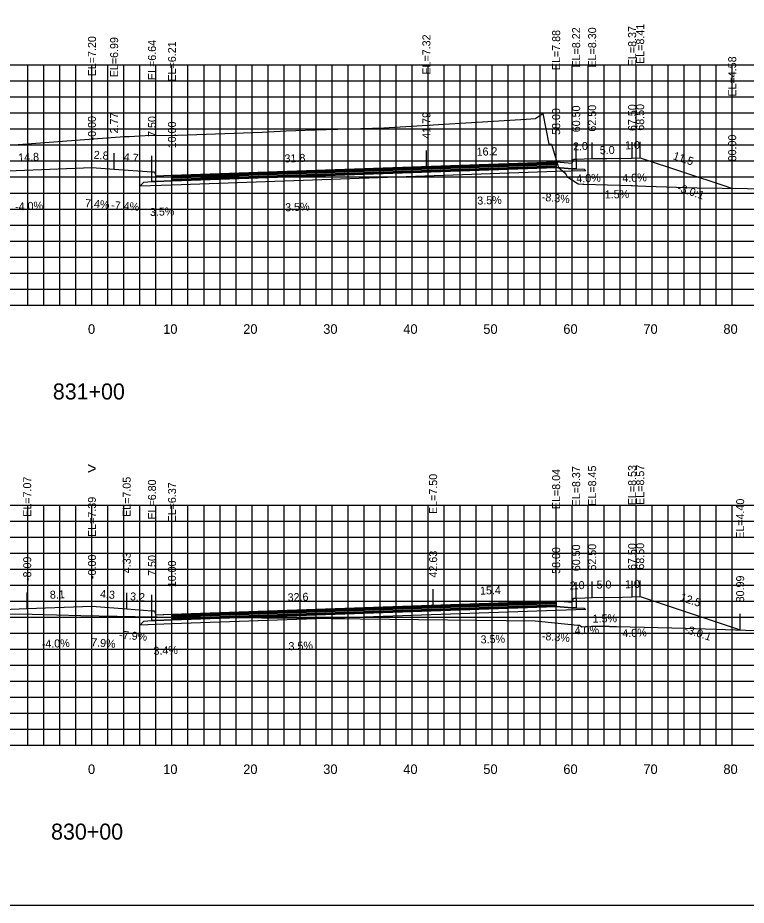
# Model space of a CAD drawing. Extents: x 1797419 to 1809236, y 248759 to 251512.
# Drawn here: x 1807721.7 to 1807812.8, y 250079.4 to 250190.3 of the extents above; entities that cross this region are included whole.
import ezdxf

# ---------------------------------------------------------------- set-up
doc = ezdxf.new("R2010")
doc.units = 0
for name, color, linetype in [('1', 7, 'Continuous'), ('10', 7, 'Continuous'), ('3', 7, 'Continuous'), ('4', 7, 'Continuous'), ('60', 7, 'Continuous'), ('BASE', 7, 'Continuous'), ('CL-CNST', 7, 'Continuous'), ('Level 62', 7, 'Continuous'), ('LOWER BINDER', 7, 'Continuous'), ('M-ROADS', 7, 'Continuous'), ('UPPER BINDER', 7, 'Continuous'), ('WEARING', 7, 'Continuous')]:
    doc.layers.add(name, color=color, linetype=linetype)

msp = doc.modelspace()

# ---------------------------------------------------------------- linework, layer by layer
for p, q in [((1807789, 250172.32), (1807789, 250174.32)), ((1807791.5, 250172.65), (1807791.5, 250174.65)), ((1807793.5, 250172.73), (1807793.5, 250174.73)), ((1807798.5, 250172.8), (1807798.5, 250174.8)), ((1807799.5, 250172.84), (1807799.5, 250174.84)), ((1807731, 250171.63), (1807731, 250173.63)), ((1807733.77, 250171.42), (1807733.77, 250173.42)), ((1807738.5, 250171.08), (1807738.5, 250173.08)), ((1807772.79, 250171.75), (1807772.79, 250173.75)), ((1807741, 250170.65), (1807741, 250172.65)), ((1807741, 250170.65), (1807741, 250172.65)), ((1807811, 250169.01), (1807811, 250171.01)), ((1807789, 250117.47), (1807789, 250119.47)), ((1807791.5, 250117.8), (1807791.5, 250119.8)), ((1807793.5, 250117.88), (1807793.5, 250119.88)), ((1807798.5, 250117.96), (1807798.5, 250119.96)), ((1807799.5, 250118), (1807799.5, 250120)), ((1807722.91, 250116.5), (1807722.91, 250118.5)), ((1807731, 250116.82), (1807731, 250118.82)), ((1807735.34, 250116.48), (1807735.34, 250118.48)), ((1807773.63, 250116.94), (1807773.63, 250118.94)), ((1807738.5, 250116.23), (1807738.5, 250118.23)), ((1807741, 250115.8), (1807741, 250117.8)), ((1807811.99, 250113.83), (1807811.99, 250115.83))]:
    msp.add_line(p, q)
for points in [[(1807581, 250079.43), (1807881, 250079.43), (1807881, 250269.43), (1807581, 250269.43)], [(1807789, 250172.32), (1807791, 250172.15), (1807791.17, 250172.65), (1807791.5, 250172.65), (1807791.5, 250171.44), (1807791, 250171.44), (1807789, 250171.6)], [(1807738.5, 250171.08), (1807738.83, 250171.08), (1807739, 250170.58), (1807741, 250170.65), (1807741, 250169.93), (1807739, 250169.86), (1807738.5, 250169.86)], [(1807789, 250117.47), (1807791, 250117.3), (1807791.17, 250117.8), (1807791.5, 250117.8), (1807791.5, 250116.59), (1807791, 250116.59), (1807789, 250116.75)], [(1807738.5, 250116.23), (1807738.83, 250116.23), (1807739, 250115.73), (1807741, 250115.8), (1807741, 250115.08), (1807739, 250115.01), (1807738.5, 250115.01)]]:
    msp.add_lwpolyline(points, close=True)
at = {"layer": '60'}
for p, q in [((1807581, 250154.43), (1807881, 250154.43)), ((1807731, 250154.37), (1807731, 250154.43)), ((1807741, 250154.37), (1807741, 250154.43)), ((1807751, 250154.37), (1807751, 250154.43)), ((1807761, 250154.37), (1807761, 250154.43)), ((1807771, 250154.37), (1807771, 250154.43)), ((1807781, 250154.37), (1807781, 250154.43)), ((1807791, 250154.37), (1807791, 250154.43)), ((1807801, 250154.37), (1807801, 250154.43)), ((1807811, 250154.37), (1807811, 250154.43)), ((1807581, 250099.43), (1807881, 250099.43)), ((1807731, 250099.37), (1807731, 250099.43)), ((1807741, 250099.37), (1807741, 250099.43)), ((1807751, 250099.37), (1807751, 250099.43)), ((1807761, 250099.37), (1807761, 250099.43)), ((1807771, 250099.37), (1807771, 250099.43)), ((1807781, 250099.37), (1807781, 250099.43)), ((1807791, 250099.37), (1807791, 250099.43)), ((1807801, 250099.37), (1807801, 250099.43)), ((1807811, 250099.37), (1807811, 250099.43))]:
    msp.add_line(p, q, dxfattribs=at)
at = {"layer": 'BASE'}
for points in [[(1807741, 250169.93), (1807789, 250171.6), (1807791, 250171.44), (1807791.5, 250171.44), (1807792.5, 250171.41), (1807792.69, 250171.22), (1807789, 250171.1), (1807741, 250169.43), (1807736.99, 250169.29), (1807737.5, 250169.79), (1807738.5, 250169.86), (1807739, 250169.86)], [(1807741, 250115.08), (1807789, 250116.75), (1807791, 250116.59), (1807791.5, 250116.59), (1807792.5, 250116.57), (1807792.69, 250116.38), (1807789, 250116.25), (1807741, 250114.58), (1807737, 250114.44), (1807737.5, 250114.95), (1807738.5, 250115.01), (1807739, 250115.01)]]:
    msp.add_lwpolyline(points, close=True, dxfattribs=at)
at = {"layer": 'CL-CNST'}
for points in [[(1807716.25, 250171.04), (1807731, 250171.63), (1807733.77, 250171.42), (1807738.5, 250171.08), (1807738.72, 250171.08), (1807738.83, 250171.08), (1807738.89, 250170.91), (1807739, 250170.58), (1807741, 250170.65), (1807741, 250170.65), (1807772.79, 250171.75), (1807789, 250172.32), (1807791, 250172.15), (1807791.06, 250172.33), (1807791.17, 250172.65), (1807791.31, 250172.65), (1807791.5, 250172.65), (1807793.5, 250172.73), (1807795.33, 250172.76), (1807798.5, 250172.8), (1807799.5, 250172.84), (1807810.2, 250169.28), (1807811, 250169.01)], [(1807713.93, 250116.14), (1807722.91, 250116.5), (1807731, 250116.82), (1807735.34, 250116.48), (1807738.5, 250116.23), (1807738.83, 250116.23), (1807739, 250115.73), (1807739.89, 250115.76), (1807741, 250115.8), (1807773.63, 250116.94), (1807789, 250117.47), (1807791, 250117.3), (1807791.17, 250117.8), (1807791.5, 250117.8), (1807792.58, 250117.85), (1807793.5, 250117.88), (1807797.29, 250117.94), (1807798.5, 250117.96), (1807799.5, 250118), (1807811.99, 250113.83)]]:
    msp.add_lwpolyline(points, dxfattribs=at)
at = {"layer": 'Level 62'}
for p, q in [((1807581, 250184.43), (1807881, 250184.43)), ((1807723, 250154.43), (1807723, 250184.43)), ((1807725, 250154.43), (1807725, 250184.43)), ((1807727, 250154.43), (1807727, 250184.43)), ((1807729, 250154.43), (1807729, 250184.43)), ((1807731, 250154.43), (1807731, 250184.43)), ((1807733, 250154.43), (1807733, 250184.43)), ((1807735, 250154.43), (1807735, 250184.43)), ((1807737, 250154.43), (1807737, 250184.43)), ((1807739, 250154.43), (1807739, 250184.43)), ((1807741, 250154.43), (1807741, 250184.43)), ((1807743, 250154.43), (1807743, 250184.43)), ((1807745, 250154.43), (1807745, 250184.43)), ((1807747, 250154.43), (1807747, 250184.43)), ((1807749, 250154.43), (1807749, 250184.43)), ((1807751, 250154.43), (1807751, 250184.43)), ((1807753, 250154.43), (1807753, 250184.43)), ((1807755, 250154.43), (1807755, 250184.43)), ((1807757, 250154.43), (1807757, 250184.43)), ((1807759, 250154.43), (1807759, 250184.43)), ((1807761, 250154.43), (1807761, 250184.43)), ((1807763, 250154.43), (1807763, 250184.43)), ((1807765, 250154.43), (1807765, 250184.43)), ((1807767, 250154.43), (1807767, 250184.43)), ((1807769, 250154.43), (1807769, 250184.43)), ((1807771, 250154.43), (1807771, 250184.43)), ((1807773, 250154.43), (1807773, 250184.43)), ((1807775, 250154.43), (1807775, 250184.43)), ((1807777, 250154.43), (1807777, 250184.43)), ((1807779, 250154.43), (1807779, 250184.43)), ((1807781, 250154.43), (1807781, 250184.43)), ((1807783, 250154.43), (1807783, 250184.43)), ((1807785, 250154.43), (1807785, 250184.43)), ((1807787, 250154.43), (1807787, 250184.43)), ((1807789, 250154.43), (1807789, 250184.43)), ((1807791, 250154.43), (1807791, 250184.43)), ((1807793, 250154.43), (1807793, 250184.43)), ((1807795, 250154.43), (1807795, 250184.43)), ((1807797, 250154.43), (1807797, 250184.43)), ((1807799, 250154.43), (1807799, 250184.43)), ((1807801, 250154.43), (1807801, 250184.43)), ((1807803, 250154.43), (1807803, 250184.43)), ((1807805, 250154.43), (1807805, 250184.43)), ((1807807, 250154.43), (1807807, 250184.43)), ((1807809, 250154.43), (1807809, 250184.43)), ((1807811, 250154.43), (1807811, 250184.43)), ((1807581, 250182.43), (1807881, 250182.43)), ((1807581, 250180.43), (1807881, 250180.43)), ((1807581, 250178.43), (1807881, 250178.43)), ((1807581, 250176.43), (1807881, 250176.43)), ((1807581, 250174.43), (1807881, 250174.43)), ((1807581, 250172.43), (1807881, 250172.43)), ((1807581, 250170.43), (1807881, 250170.43)), ((1807581, 250168.43), (1807881, 250168.43)), ((1807581, 250166.43), (1807881, 250166.43)), ((1807581, 250164.43), (1807881, 250164.43)), ((1807581, 250162.43), (1807881, 250162.43)), ((1807581, 250160.43), (1807881, 250160.43)), ((1807581, 250158.43), (1807881, 250158.43)), ((1807581, 250156.43), (1807881, 250156.43)), ((1807581, 250154.43), (1807881, 250154.43)), ((1807581, 250129.43), (1807881, 250129.43)), ((1807723, 250099.43), (1807723, 250129.43)), ((1807725, 250099.43), (1807725, 250129.43)), ((1807727, 250099.43), (1807727, 250129.43)), ((1807729, 250099.43), (1807729, 250129.43)), ((1807731, 250099.43), (1807731, 250129.43)), ((1807733, 250099.43), (1807733, 250129.43)), ((1807735, 250099.43), (1807735, 250129.43)), ((1807737, 250099.43), (1807737, 250129.43)), ((1807739, 250099.43), (1807739, 250129.43)), ((1807741, 250099.43), (1807741, 250129.43)), ((1807743, 250099.43), (1807743, 250129.43)), ((1807745, 250099.43), (1807745, 250129.43)), ((1807747, 250099.43), (1807747, 250129.43)), ((1807749, 250099.43), (1807749, 250129.43)), ((1807751, 250099.43), (1807751, 250129.43)), ((1807753, 250099.43), (1807753, 250129.43)), ((1807755, 250099.43), (1807755, 250129.43)), ((1807757, 250099.43), (1807757, 250129.43)), ((1807759, 250099.43), (1807759, 250129.43)), ((1807761, 250099.43), (1807761, 250129.43)), ((1807763, 250099.43), (1807763, 250129.43)), ((1807765, 250099.43), (1807765, 250129.43)), ((1807767, 250099.43), (1807767, 250129.43)), ((1807769, 250099.43), (1807769, 250129.43)), ((1807771, 250099.43), (1807771, 250129.43)), ((1807773, 250099.43), (1807773, 250129.43)), ((1807775, 250099.43), (1807775, 250129.43)), ((1807777, 250099.43), (1807777, 250129.43)), ((1807779, 250099.43), (1807779, 250129.43)), ((1807781, 250099.43), (1807781, 250129.43)), ((1807783, 250099.43), (1807783, 250129.43)), ((1807785, 250099.43), (1807785, 250129.43)), ((1807787, 250099.43), (1807787, 250129.43)), ((1807789, 250099.43), (1807789, 250129.43)), ((1807791, 250099.43), (1807791, 250129.43)), ((1807793, 250099.43), (1807793, 250129.43)), ((1807795, 250099.43), (1807795, 250129.43)), ((1807797, 250099.43), (1807797, 250129.43)), ((1807799, 250099.43), (1807799, 250129.43)), ((1807801, 250099.43), (1807801, 250129.43)), ((1807803, 250099.43), (1807803, 250129.43)), ((1807805, 250099.43), (1807805, 250129.43)), ((1807807, 250099.43), (1807807, 250129.43)), ((1807809, 250099.43), (1807809, 250129.43)), ((1807811, 250099.43), (1807811, 250129.43)), ((1807581, 250127.43), (1807881, 250127.43)), ((1807581, 250125.43), (1807881, 250125.43)), ((1807581, 250123.43), (1807881, 250123.43)), ((1807581, 250121.43), (1807881, 250121.43)), ((1807581, 250119.43), (1807881, 250119.43)), ((1807581, 250117.43), (1807881, 250117.43)), ((1807581, 250115.43), (1807881, 250115.43)), ((1807581, 250113.43), (1807881, 250113.43)), ((1807581, 250111.43), (1807881, 250111.43)), ((1807581, 250109.43), (1807881, 250109.43)), ((1807581, 250107.43), (1807881, 250107.43)), ((1807581, 250105.43), (1807881, 250105.43)), ((1807581, 250103.43), (1807881, 250103.43)), ((1807581, 250101.43), (1807881, 250101.43)), ((1807581, 250099.43), (1807881, 250099.43))]:
    msp.add_line(p, q, dxfattribs=at)
at = {"layer": 'LOWER BINDER'}
for points in [[(1807741, 250170.31), (1807789, 250171.98), (1807789, 250171.79), (1807741, 250170.12)], [(1807741, 250170.12), (1807789, 250171.79), (1807789, 250171.6), (1807741, 250169.93)], [(1807741, 250115.46), (1807789, 250117.13), (1807789, 250116.94), (1807741, 250115.27)], [(1807741, 250115.27), (1807789, 250116.94), (1807789, 250116.75), (1807741, 250115.08)]]:
    msp.add_lwpolyline(points, close=True, dxfattribs=at)
at = {"layer": 'M-ROADS'}
for points in [[(1807721.22, 250174.43), (1807735.07, 250175.47), (1807735.6, 250175.51), (1807735.64, 250175.51), (1807737.66, 250175.62), (1807741.68, 250175.66), (1807744.1, 250175.72), (1807752.26, 250176.04), (1807755.26, 250176.18), (1807758.83, 250176.31), (1807767.49, 250176.57), (1807785.25, 250177.67), (1807786.42, 250177.73), (1807786.47, 250177.77), (1807787.32, 250178.38), (1807788.1, 250174.54), (1807788.4, 250174.53), (1807789.28, 250171.61), (1807790.1, 250170.97), (1807790.26, 250170.7), (1807790.44, 250170.37), (1807790.47, 250170.39), (1807790.48, 250170.39), (1807791.62, 250169.66), (1807791.7, 250169.56), (1807791.76, 250169.56), (1807791.84, 250169.56), (1807792.34, 250169.54), (1807792.48, 250169.54), (1807798.39, 250169.38), (1807798.39, 250169.38), (1807798.56, 250169.38), (1807799.19, 250169.34), (1807799.22, 250169.34), (1807800.22, 250169.3), (1807806.64, 250169.07), (1807816.04, 250168.94)], [(1807717.45, 250115.86), (1807723.51, 250115.82), (1807729.6, 250115.62), (1807738.7, 250115.49), (1807739.13, 250115.49), (1807760.88, 250115.27), (1807786.37, 250114.99), (1807787.22, 250114.88), (1807791.67, 250114.43), (1807791.76, 250114.43), (1807791.94, 250114.41), (1807792.22, 250114.22), (1807793.38, 250114.27), (1807793.51, 250114.29), (1807793.63, 250114.29), (1807794.13, 250114.3), (1807794.34, 250114.31), (1807794.4, 250114.31), (1807795.58, 250114.29), (1807795.66, 250114.28), (1807796.53, 250114.26), (1807805.15, 250114.05), (1807816.42, 250113.69)]]:
    msp.add_lwpolyline(points, dxfattribs=at)
at = {"layer": 'UPPER BINDER'}
for points in [[(1807741, 250170.5), (1807789, 250172.17), (1807789, 250171.98), (1807741, 250170.31)], [(1807741, 250115.65), (1807789, 250117.32), (1807789, 250117.13), (1807741, 250115.46)]]:
    msp.add_lwpolyline(points, close=True, dxfattribs=at)
at = {"layer": 'WEARING'}
for points in [[(1807741, 250170.65), (1807789, 250172.32), (1807789, 250172.17), (1807741, 250170.5)], [(1807741, 250115.8), (1807789, 250117.47), (1807789, 250117.32), (1807741, 250115.65)]]:
    msp.add_lwpolyline(points, close=True, dxfattribs=at)

# ---------------------------------------------------------------- texts
for rotation, p in [(341.5652, (1807804.06, 250168.69)), (341.5626, (1807804.96, 250113.54))]:
    msp.add_text('-3.0:1', height=1, rotation=rotation).set_placement(p)
at = {"layer": '1'}
for s, p in [('831+00', (1807726.11, 250142.63)), ('830+00', (1807725.89, 250087.63))]:
    msp.add_text(s, height=2, dxfattribs=at).set_placement(p)
at = {"layer": '10'}
for s, p in [('0', (1807730.5, 250150.83)), ('10', (1807739.9, 250150.83)), ('20', (1807749.9, 250150.83)), ('30', (1807759.9, 250150.83)), ('40', (1807769.9, 250150.83)), ('50', (1807779.9, 250150.83)), ('60', (1807789.9, 250150.83)), ('70', (1807799.9, 250150.83)), ('80', (1807809.9, 250150.83)), ('0', (1807730.5, 250095.83)), ('10', (1807739.9, 250095.83)), ('20', (1807749.9, 250095.83)), ('30', (1807759.9, 250095.83)), ('40', (1807769.9, 250095.83)), ('50', (1807779.9, 250095.83)), ('60', (1807789.9, 250095.83)), ('70', (1807799.9, 250095.83)), ('80', (1807809.9, 250095.83))]:
    msp.add_text(s, height=1.2, dxfattribs=at).set_placement(p)
at = {"layer": '3'}
for s, p in [('EL=8.41', (1807800, 250184.56)), ('EL=7.88', (1807789.5, 250183.78)), ('EL=8.22', (1807792, 250184.11)), ('EL=8.30', (1807794, 250184.11)), ('EL=8.37', (1807799, 250184.27)), ('EL=7.20', (1807731.5, 250183.01)), ('EL=6.99', (1807734.27, 250182.89)), ('EL=6.64', (1807739, 250182.54)), ('EL=6.21', (1807741.5, 250182.36)), ('EL=6.21', (1807741.5, 250182.36)), ('EL=7.32', (1807773.29, 250183.22)), ('EL=4.58', (1807811.5, 250180.48)), ('62.50', (1807794, 250176.1)), ('67.50', (1807799, 250176.17)), ('68.50', (1807800, 250176.21)), ('2.77', (1807734.27, 250175.87)), ('41.79', (1807773.29, 250175.2)), ('58.00', (1807789.5, 250175.69)), ('60.50', (1807792, 250176.02)), ('-0.00', (1807731.5, 250175)), ('7.50', (1807739, 250175.44)), ('10.00', (1807741.5, 250174.02)), ('10.00', (1807741.5, 250174.02)), ('80.00', (1807811.5, 250172.38)), ('EL=8.04', (1807789.5, 250128.93)), ('EL=8.37', (1807792, 250129.27)), ('EL=8.45', (1807794, 250129.35)), ('EL=8.53', (1807799, 250129.42)), ('EL=8.57', (1807800, 250129.46)), ('EL=7.07', (1807723.41, 250127.97)), ('EL=7.05', (1807735.84, 250127.95)), ('EL=7.50', (1807774.13, 250128.32)), ('EL=6.80', (1807739, 250127.62)), ('EL=6.37', (1807741.5, 250127.26)), ('EL=7.39', (1807731.5, 250125.45)), ('EL=4.40', (1807812.49, 250125.22)), ('58.00', (1807789.5, 250120.84)), ('60.50', (1807792, 250121.17)), ('62.50', (1807794, 250121.25)), ('67.50', (1807799, 250121.33)), ('68.50', (1807800, 250121.37)), ('-8.09', (1807723.41, 250119.95)), ('-0.00', (1807731.5, 250120.2)), ('4.33', (1807735.84, 250120.92)), ('7.50', (1807739, 250120.59)), ('42.63', (1807774.13, 250120.38)), ('10.00', (1807741.5, 250119.17)), ('80.99', (1807812.49, 250117.28))]:
    msp.add_text(s, height=1, rotation=90, dxfattribs=at).set_placement(p)
at = {"layer": '4'}
for s, rotation, p in [('1.0', 2.2916, (1807797.63, 250173.87)), ('16.2', 1.9926, (1807779.08, 250173.07)), ('2.0', 2.2905, (1807791.13, 250173.74)), ('5.0', 0.8594, (1807794.46, 250173.28)), ('14.8', 2.2904, (1807721.8, 250172.36)), ('2.8', 355.791, (1807731.19, 250172.72)), ('4.7', 355.791, (1807734.94, 250172.44)), ('31.8', 1.9926, (1807755.08, 250172.24)), ('11.5', 341.5652, (1807803.51, 250172.67)), ('4.0%', 2.2916, (1807791.54, 250169.74)), ('4.0%', 2.2916, (1807797.29, 250169.78)), ('-8.3%', 355.2272, (1807787.18, 250167.45)), ('1.5%', 0.8594, (1807795.08, 250167.75)), ('-4.0%', 2.2904, (1807721.42, 250166.24)), ('7.4%', 355.791, (1807730.11, 250166.68)), ('-7.4%', 355.791, (1807733.37, 250166.44)), ('3.5%', 1.9926, (1807755.16, 250166.14)), ('3.5%', 1.9926, (1807779.16, 250166.97)), ('3.5%', 2.0044, (1807738.26, 250165.55)), ('2.0', 2.2906, (1807790.72, 250118.87)), ('5.0', 0.8594, (1807794.06, 250118.99)), ('1.0', 2.2906, (1807797.63, 250119.03)), ('8.1', 2.2906, (1807725.76, 250117.72)), ('4.3', 355.4717, (1807731.98, 250117.85)), ('3.2', 355.4717, (1807735.73, 250117.55)), ('32.6', 1.9926, (1807755.47, 250117.4)), ('15.4', 1.9926, (1807779.5, 250118.24)), ('12.5', 341.5626, (1807804.41, 250117.52)), ('1.5%', 0.8594, (1807793.56, 250114.75)), ('4.0%', 2.2906, (1807791.33, 250113.26)), ('4.0%', 2.2906, (1807797.29, 250112.91)), ('7.9%', 355.4717, (1807730.87, 250111.82)), ('-7.9%', 355.4717, (1807734.38, 250112.75)), ('3.5%', 1.9926, (1807779.58, 250112.14)), ('-8.3%', 355.2554, (1807787.19, 250112.6)), ('-4.0%', 2.2906, (1807724.75, 250111.57)), ('3.4%', 1.9759, (1807738.7, 250110.72)), ('3.5%', 1.9926, (1807755.58, 250111.3))]:
    msp.add_text(s, height=1, rotation=rotation, dxfattribs=at).set_placement(p)
at = {"layer": '60'}
msp.add_text('>', height=1.5, dxfattribs=at).set_placement((1807730.39, 250133.29))

doc.saveas('drawing.dxf')
